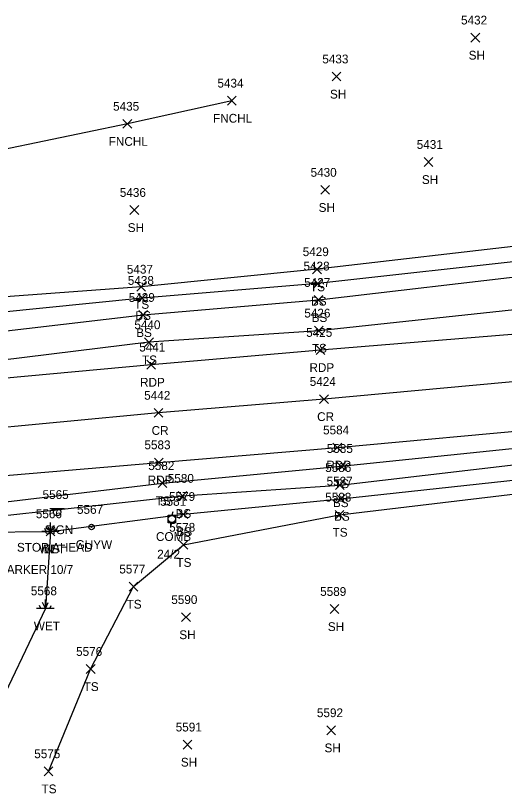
# Model space of a CAD drawing. Extents: x 1443912 to 1445411, y 621446 to 623693.
# Drawn here: x 1444177.6 to 1444289.1, y 622431.8 to 622608.9 of the extents above; entities that cross this region are included whole.
import ezdxf

# ---------------------------------------------------------------- set-up
doc = ezdxf.new("R2010")
doc.units = 0
for name, color, linetype in [('L_A', 7, 'Continuous'), ('L_I', 7, 'Continuous'), ('L_TIC', 7, 'Continuous'), ('LELB', 7, 'Continuous'), ('LFNC', 7, 'Continuous'), ('LWET', 7, 'Continuous'), ('P_A', 7, 'Continuous'), ('P_I', 7, 'Continuous'), ('P_TIC', 7, 'Continuous'), ('PET', 7, 'Continuous'), ('PRC', 7, 'Continuous'), ('S_A', 7, 'Continuous'), ('S_C', 7, 'Continuous'), ('S_I', 7, 'Continuous'), ('SSGN', 7, 'Continuous'), ('U_A', 7, 'Continuous'), ('U_C', 7, 'Continuous'), ('U_I', 7, 'Continuous'), ('UP', 7, 'Continuous'), ('UPGW', 7, 'Continuous')]:
    doc.layers.add(name, color=color, linetype=linetype)

msp = doc.modelspace()

# ---------------------------------------------------------------- linework, layer by layer
at = {"layer": 'L_TIC'}
for points in [[(1444281.44, 622602.89), (1444283.44, 622604.89)], [(1444283.44, 622602.89), (1444281.44, 622604.89)], [(1444249.82, 622594.03), (1444251.82, 622596.03)], [(1444251.82, 622594.03), (1444249.82, 622596.03)], [(1444225.91, 622588.53), (1444227.91, 622590.53)], [(1444227.91, 622588.53), (1444225.91, 622590.53)], [(1444202.12, 622583.26), (1444204.12, 622585.26)], [(1444204.12, 622583.26), (1444202.12, 622585.26)], [(1444270.77, 622574.57), (1444272.77, 622576.57)], [(1444272.77, 622574.57), (1444270.77, 622576.57)], [(1444247.23, 622568.22), (1444249.23, 622570.22)], [(1444249.23, 622568.22), (1444247.23, 622570.22)], [(1444203.71, 622563.64), (1444205.71, 622565.64)], [(1444205.71, 622563.64), (1444203.71, 622565.64)], [(1444245.36, 622550.15), (1444247.36, 622552.15)], [(1444247.36, 622550.15), (1444245.36, 622552.15)], [(1444245.54, 622546.88), (1444247.54, 622548.88)], [(1444247.54, 622546.88), (1444245.54, 622548.88)], [(1444205.26, 622546.16), (1444207.26, 622548.16)], [(1444207.26, 622546.16), (1444205.26, 622548.16)], [(1444205.48, 622543.61), (1444207.48, 622545.61)], [(1444207.48, 622543.61), (1444205.48, 622545.61)], [(1444245.69, 622543.15), (1444247.69, 622545.15)], [(1444247.69, 622543.15), (1444245.69, 622545.15)], [(1444205.7, 622539.73), (1444207.7, 622541.73)], [(1444207.7, 622539.73), (1444205.7, 622541.73)], [(1444245.78, 622536.17), (1444247.78, 622538.17)], [(1444247.78, 622536.17), (1444245.78, 622538.17)], [(1444207.05, 622533.52), (1444209.05, 622535.52)], [(1444209.05, 622533.52), (1444207.05, 622535.52)], [(1444250.83, 622505.34), (1444252.83, 622507.34)], [(1444252.83, 622505.34), (1444250.83, 622507.34)], [(1444210.15, 622501.44), (1444212.15, 622503.44)], [(1444212.15, 622501.44), (1444210.15, 622503.44)], [(1444250.54, 622501), (1444252.54, 622503)], [(1444252.54, 622501), (1444250.54, 622503)], [(1444214.67, 622498.54), (1444216.67, 622500.54)], [(1444216.67, 622498.54), (1444214.67, 622500.54)], [(1444250.8, 622497.9), (1444252.8, 622499.9)], [(1444252.8, 622497.9), (1444250.8, 622499.9)], [(1444214.88, 622494.41), (1444216.88, 622496.41)], [(1444216.88, 622494.41), (1444214.88, 622496.41)], [(1444250.49, 622494.26), (1444252.49, 622496.26)], [(1444252.49, 622494.26), (1444250.49, 622496.26)], [(1444184.61, 622490.47), (1444186.61, 622492.47)], [(1444186.61, 622490.47), (1444184.61, 622492.47)], [(1444214.9, 622487.4), (1444216.9, 622489.4)], [(1444216.9, 622487.4), (1444214.9, 622489.4)], [(1444203.54, 622477.89), (1444205.54, 622479.89)], [(1444205.54, 622477.89), (1444203.54, 622479.89)], [(1444249.33, 622472.79), (1444251.33, 622474.79)], [(1444251.33, 622472.79), (1444249.33, 622474.79)], [(1444215.48, 622470.94), (1444217.48, 622472.94)], [(1444217.48, 622470.94), (1444215.48, 622472.94)], [(1444193.75, 622459.13), (1444195.75, 622461.13)], [(1444195.75, 622459.13), (1444193.75, 622461.13)], [(1444248.59, 622445.18), (1444250.59, 622447.18)], [(1444250.59, 622445.18), (1444248.59, 622447.18)], [(1444215.83, 622441.92), (1444217.83, 622443.92)], [(1444217.83, 622441.92), (1444215.83, 622443.92)], [(1444184.15, 622435.84), (1444186.15, 622437.84)], [(1444186.15, 622435.84), (1444184.15, 622437.84)]]:
    msp.add_lwpolyline(points, dxfattribs=at)
at = {"layer": 'LELB'}
for points in [[(1444355.82, 622587.79), (1444382.09, 622601.43), (1444388.22, 622600.75), (1444394.39, 622583.53), (1444391.13, 622563.97), (1444339.07, 622561.57), (1444316.17, 622561.23), (1444296.28, 622556.98), (1444246.36, 622551.15), (1444206.26, 622547.16), (1444161.92, 622543.9), (1444107.71, 622538.27), (1444059.83, 622532.81), (1444011.32, 622528.61), (1443962.45, 622523.89), (1443917.35, 622519.88)], [(1444391.13, 622563.97), (1444393.11, 622557.15), (1444387.61, 622551.8), (1444340.05, 622546.57), (1444297.72, 622542.62), (1444246.78, 622537.17), (1444208.05, 622534.52), (1444162.95, 622529.01), (1444109.78, 622525.06), (1444061.22, 622520.84), (1444012.05, 622517.25), (1443964.19, 622512.75), (1443917.37, 622507.84)], [(1444389.41, 622557.2), (1444389.07, 622559.29), (1444339.7, 622555.81), (1444297.22, 622553.54), (1444246.54, 622547.88), (1444206.48, 622544.61), (1444161.88, 622540.06), (1444108.12, 622535.29), (1444059.83, 622530.34), (1444011.69, 622526.21), (1443965.09, 622519.3), (1443918.03, 622516.72)], [(1444389.41, 622557.2), (1444340.01, 622552.25), (1444297.37, 622550.05), (1444246.69, 622544.15), (1444206.7, 622540.73), (1444161.88, 622535.5), (1444108.33, 622532.02), (1444060.68, 622526.05), (1444011.71, 622522.18), (1443963.48, 622517.56), (1443917.38, 622512.98)], [(1444115.2, 622494.89), (1444168.95, 622497.42), (1444211.15, 622502.44), (1444251.83, 622506.34), (1444301.08, 622511.38), (1444343.08, 622514.46), (1444379.93, 622518.92)], [(1444185.15, 622436.84), (1444194.75, 622460.13), (1444204.54, 622478.89), (1444215.9, 622488.4), (1444251.49, 622495.26), (1444301.8, 622501.23), (1444342.84, 622503.21), (1444384.28, 622508.61), (1444385.71, 622512.71), (1444383.95, 622517.58), (1444379.93, 622518.92)], [(1444137.9, 622478.21), (1444124.84, 622486.58), (1444113.1, 622488.96), (1444113.21, 622490.09), (1444168.95, 622494.43), (1444215.67, 622499.54), (1444251.54, 622502), (1444301.47, 622507.83), (1444343.11, 622510.95), (1444379.23, 622515.8), (1444381.82, 622515.79), (1444381.97, 622514.39), (1444377.7, 622512.23)], [(1444185.61, 622491.47), (1444215.88, 622495.41), (1444251.8, 622498.9), (1444302.22, 622504.35), (1444342.99, 622507.55), (1444377.7, 622512.23)]]:
    msp.add_lwpolyline(points, dxfattribs=at)
at = {"layer": 'LFNC'}
msp.add_lwpolyline([(1444226.91, 622589.53), (1444203.12, 622584.26), (1444155.59, 622574.4), (1444105.92, 622564.01), (1444057.31, 622554.36), (1444012.82, 622545.56), (1443959.35, 622534.74), (1443949.66, 622532.76), (1443926.97, 622543.82)], dxfattribs=at)
at = {"layer": 'LWET'}
for p, q in [((1444185.61, 622491.47), (1444185.61, 622493.47)), ((1444184.61, 622491.47), (1444184.27, 622492.14)), ((1444185.61, 622491.47), (1444184.94, 622492.8)), ((1444185.61, 622491.47), (1444186.27, 622492.8)), ((1444186.61, 622491.47), (1444186.94, 622492.14)), ((1444187.61, 622491.47), (1444183.61, 622491.47)), ((1444184.42, 622473.93), (1444184.42, 622475.93)), ((1444186.42, 622473.93), (1444182.42, 622473.93)), ((1444183.42, 622473.93), (1444183.09, 622474.6)), ((1444184.42, 622473.93), (1444183.75, 622475.27)), ((1444184.42, 622473.93), (1444185.09, 622475.27)), ((1444185.42, 622473.93), (1444185.75, 622474.6))]:
    msp.add_line(p, q, dxfattribs=at)
msp.add_lwpolyline([(1444145.18, 622440.61), (1444139.19, 622458.02), (1444138.23, 622472.34), (1444137.9, 622478.21), (1444169.37, 622491.28), (1444185.61, 622491.47), (1444184.42, 622473.93), (1444172.14, 622448.26), (1444173.93, 622436.28)], dxfattribs=at)
at = {"layer": 'P_TIC'}
for points in [[(1444246.14, 622531.77), (1444248.14, 622533.77)], [(1444248.14, 622531.77), (1444246.14, 622533.77)], [(1444207.52, 622528.43), (1444209.52, 622530.43)], [(1444209.52, 622528.43), (1444207.52, 622530.43)], [(1444246.95, 622520.6), (1444248.95, 622522.6)], [(1444248.95, 622520.6), (1444246.95, 622522.6)], [(1444209.22, 622517.45), (1444211.22, 622519.45)], [(1444211.22, 622517.45), (1444209.22, 622519.45)], [(1444249.99, 622509.56), (1444251.99, 622511.56)], [(1444251.99, 622509.56), (1444249.99, 622511.56)], [(1444209.27, 622506.18), (1444211.27, 622508.18)], [(1444211.27, 622506.18), (1444209.27, 622508.18)]]:
    msp.add_lwpolyline(points, dxfattribs=at)
at = {"layer": 'PET'}
for points in [[(1443922.89, 622481.78), (1443964.16, 622485.92), (1444013.47, 622490.18), (1444063.08, 622494.61), (1444083.54, 622496.56), (1444116.52, 622499.25), (1444168.09, 622503.58), (1444210.27, 622507.18), (1444250.99, 622510.56), (1444300.66, 622515.16), (1444342.9, 622518.95), (1444378.71, 622522.5), (1444430.26, 622526.78), (1444460.19, 622529.88), (1444494.98, 622532.7), (1444537.07, 622536.56), (1444563.09, 622539.1), (1444595.4, 622542.11), (1444628.15, 622544.68), (1444676.42, 622546.88), (1444682.73, 622544.1), (1444699.24, 622535.04), (1444703.98, 622527.2), (1444703.26, 622510.63)], [(1444296.33, 622536.74), (1444247.14, 622532.77), (1444208.52, 622529.43), (1444163.07, 622525.19), (1444109.73, 622521.08), (1444062.07, 622516.52), (1444012.2, 622512.74), (1443965.03, 622508.39), (1443917.55, 622503.83)]]:
    msp.add_lwpolyline(points, dxfattribs=at)
at = {"layer": 'PRC'}
msp.add_lwpolyline([(1444719.77, 622561.99), (1444681.72, 622559.72), (1444650.83, 622557.58), (1444613.8, 622554.84), (1444583.05, 622552.28), (1444545.98, 622548.57), (1444490.19, 622543.66), (1444448.69, 622540.02), (1444415.77, 622536.99), (1444385.19, 622533.95), (1444342.42, 622530.03), (1444296.8, 622526.08), (1444247.95, 622521.6), (1444210.22, 622518.45), (1444165.33, 622514.18), (1444110.47, 622509.68), (1444063.9, 622505.59), (1444012.84, 622501.59), (1443966.33, 622497.17), (1443919.63, 622492.61)], dxfattribs=at)
at = {"layer": 'SSGN'}
for p, q in [((1444185.47, 622496.71), (1444188.8, 622496.71)), ((1444187.12, 622495.87), (1444187.12, 622495.87))]:
    msp.add_line(p, q, dxfattribs=at)
msp.add_circle((1444187.12, 622495.87), 0.833, dxfattribs=at)
at = {"layer": 'UP'}
for p, q in [((1444213.51, 622495.96), (1444213.26, 622495.13)), ((1444212.43, 622493.46), (1444212.43, 622495.13)), ((1444212.43, 622495.13), (1444214.09, 622495.13)), ((1444214.09, 622493.46), (1444212.43, 622493.46)), ((1444213.01, 622492.63), (1444213.26, 622493.46)), ((1444213.26, 622494.3), (1444213.26, 622494.3)), ((1444214.09, 622495.13), (1444214.09, 622493.46))]:
    msp.add_line(p, q, dxfattribs=at)
msp.add_circle((1444213.26, 622494.3), 0.833, dxfattribs=at)
at = {"layer": 'UPGW'}
for radius in [0.625, 0.0833]:
    msp.add_circle((1444194.95, 622492.47), radius, dxfattribs=at)

# ---------------------------------------------------------------- texts
at = {"layer": 'L_A'}
for s, p in [('SH', (1444280.92, 622598.89)), ('SH', (1444249.31, 622590.03)), ('FNCHL', (1444222.66, 622584.53)), ('FNCHL', (1444198.87, 622579.26)), ('SH', (1444270.26, 622570.57)), ('SH', (1444246.72, 622564.22)), ('SH', (1444203.2, 622559.64)), ('TS', (1444244.77, 622546.15)), ('BS', (1444244.98, 622542.88)), ('TS', (1444204.67, 622542.16)), ('BS', (1444204.92, 622539.61)), ('BS', (1444245.13, 622539.15)), ('BS', (1444205.14, 622535.73)), ('TS', (1444245.19, 622532.17)), ('TS', (1444206.46, 622529.52)), ('TS', (1444250.24, 622501.34)), ('TS', (1444209.56, 622497.44)), ('BS', (1444249.98, 622497)), ('BS', (1444214.11, 622494.54)), ('BS', (1444250.24, 622493.9)), ('BS', (1444214.32, 622490.41)), ('TS', (1444249.9, 622490.26)), ('WET', (1444182.99, 622486.47)), ('BS', (1444184.05, 622486.47)), ('TS', (1444214.31, 622483.4)), ('TS', (1444202.95, 622473.89)), ('WET', (1444181.8, 622468.93)), ('SH', (1444248.82, 622468.79)), ('SH', (1444214.96, 622466.94)), ('TS', (1444193.16, 622455.13)), ('SH', (1444248.07, 622441.18)), ('SH', (1444215.32, 622437.92)), ('TS', (1444183.56, 622431.84))]:
    msp.add_text(s, height=2, dxfattribs=at).set_placement(p)
at = {"layer": 'L_I'}
for s, p in [('5432', (1444279.18, 622606.89)), ('5433', (1444247.56, 622598.03)), ('5434', (1444223.65, 622592.53)), ('5435', (1444199.86, 622587.26)), ('5431', (1444269.08, 622578.57)), ('5430', (1444244.89, 622572.22)), ('5436', (1444201.4, 622567.64)), ('5429', (1444243.09, 622554.15)), ('5437', (1444203, 622550.16)), ('5428', (1444243.28, 622550.88)), ('5438', (1444203.22, 622547.61)), ('5427', (1444243.43, 622547.15)), ('5439', (1444203.43, 622543.73)), ('5426', (1444243.46, 622540.17)), ('5440', (1444204.71, 622537.52)), ('5585', (1444248.57, 622509.34)), ('5582', (1444207.89, 622505.44)), ('5586', (1444248.22, 622505)), ('5580', (1444212.33, 622502.54)), ('5587', (1444248.54, 622501.9)), ('5579', (1444212.61, 622498.41)), ('5588', (1444248.23, 622498.26)), ('5566', (1444182.25, 622494.47)), ('5566', (1444182.25, 622494.47)), ('5578', (1444212.64, 622491.4)), ('5577', (1444201.28, 622481.89)), ('5568', (1444181.11, 622476.93)), ('5589', (1444247.07, 622476.79)), ('5590', (1444213.13, 622474.94)), ('5576', (1444191.43, 622463.13)), ('5592', (1444246.33, 622449.18)), ('5591', (1444214.14, 622445.92)), ('5575', (1444181.89, 622439.84))]:
    msp.add_text(s, height=2, dxfattribs=at).set_placement(p)
at = {"layer": 'P_A'}
for s, p in [('RDP', (1444244.63, 622527.77)), ('RDP', (1444206.01, 622524.43)), ('CR', (1444246.38, 622516.6)), ('CR', (1444208.65, 622513.45)), ('RDP', (1444248.48, 622505.56)), ('RDP', (1444207.76, 622502.18))]:
    msp.add_text(s, height=2, dxfattribs=at).set_placement(p)
at = {"layer": 'P_I'}
for s, p in [('5425', (1444243.88, 622535.77)), ('5441', (1444205.83, 622532.43)), ('5424', (1444244.69, 622524.6)), ('5442', (1444206.96, 622521.45)), ('5584', (1444247.73, 622513.56)), ('5583', (1444207.01, 622510.18))]:
    msp.add_text(s, height=2, dxfattribs=at).set_placement(p)
at = {"layer": 'S_A'}
msp.add_text('SIGN', height=2, dxfattribs=at).set_placement((1444184.25, 622490.85))
at = {"layer": 'S_C'}
msp.add_text('STOP AHEAD', height=2, dxfattribs=at).set_placement((1444177.94, 622486.85))
at = {"layer": 'S_I'}
msp.add_text('5565', height=2, dxfattribs=at).set_placement((1444183.79, 622498.85))
at = {"layer": 'U_A'}
for s, p in [('COMB', (1444209.64, 622489.3)), ('GUYW', (1444191.34, 622487.47))]:
    msp.add_text(s, height=2, dxfattribs=at).set_placement(p)
at = {"layer": 'U_C'}
for s, p in [('24/2', (1444209.92, 622485.3)), ('CONCRETE TEL MARKER 10/7', (1444151.98, 622481.8))]:
    msp.add_text(s, height=2, dxfattribs=at).set_placement(p)
at = {"layer": 'U_I'}
for s, p in [('5581', (1444210.57, 622497.3)), ('5567', (1444191.64, 622495.47))]:
    msp.add_text(s, height=2, dxfattribs=at).set_placement(p)

doc.saveas('drawing.dxf')
